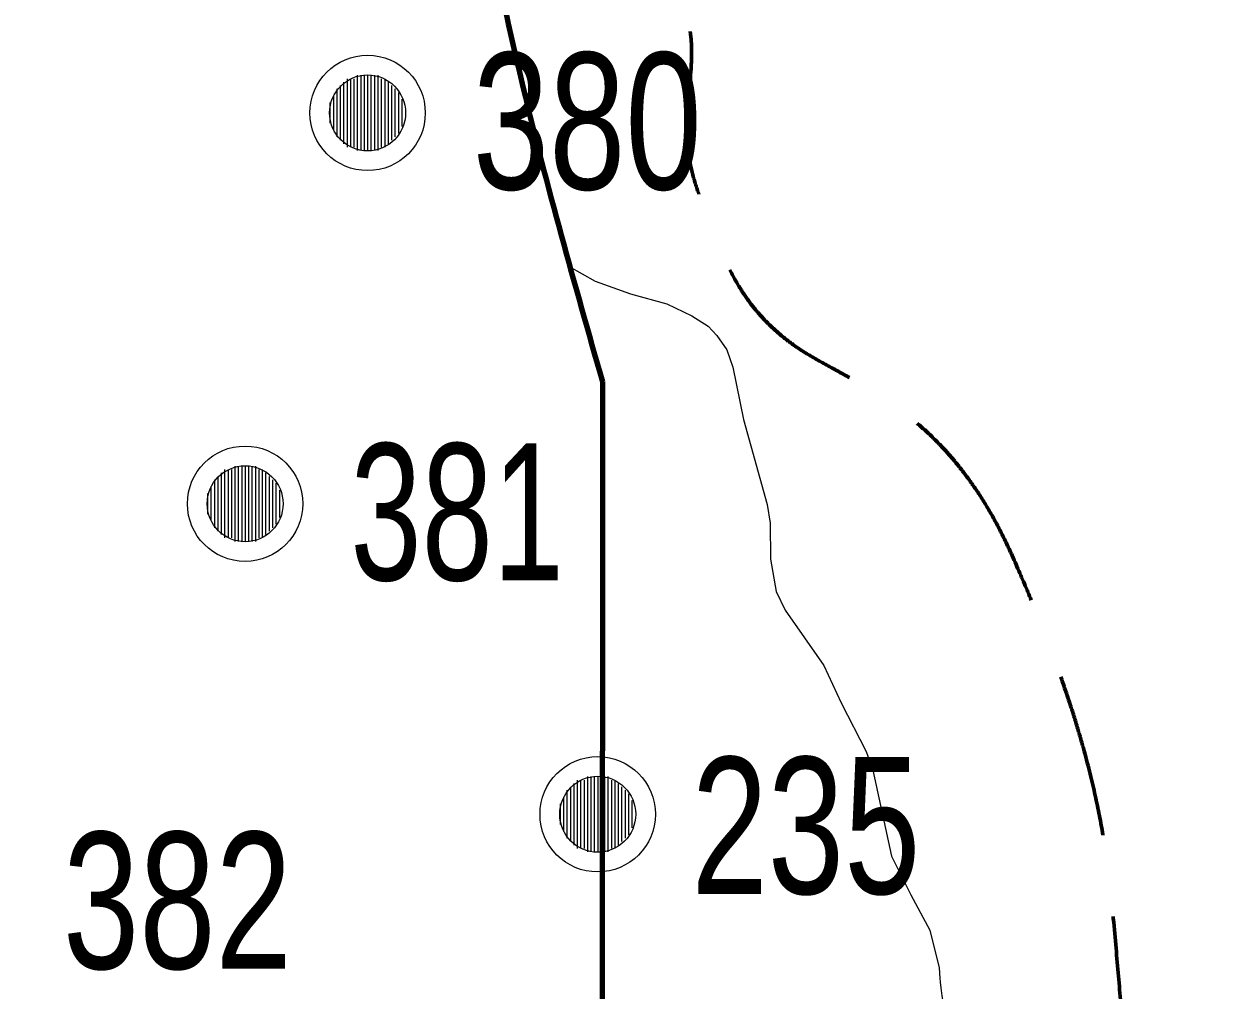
# Model space of a CAD drawing. Extents: x 553962 to 842807, y 8883888 to 9032388.
# Drawn here: x 748829 to 752338, y 8956020 to 8958845 of the extents above; entities that cross this region are included whole.
import ezdxf

# ---------------------------------------------------------------- set-up
doc = ezdxf.new("R2010")
doc.units = 0
doc.header["$LTSCALE"] = 160
doc.linetypes.add('MEDIUM_DASHED', pattern=[4.5, 3, -1.5])
for name, color, linetype, lineweight in [('20', 7, 'MEDIUM_DASHED', 60), ('21', 7, 'Continuous', 25), ('27', 7, 'Continuous', 90), ('32', 7, 'Continuous', 13), ('33', 7, 'Continuous', 13)]:
    doc.layers.add(name, color=color, linetype=linetype, lineweight=lineweight)

msp = doc.modelspace()

# ---------------------------------------------------------------- linework, layer by layer
at = {"layer": '20'}
for points in [[(751718.9, 8957290.2), (751531.6, 8957712.2), (750995.8, 8957861.4), (750836, 8958259.9), (750739.1, 8958501.4), (750810.6, 8958803), (750701.7, 8959043.4), (750649.5, 8959158.5), (750585.8, 8959273.1), (750522.6, 8959379.2), (750416.4, 8959557.6), (750245.2, 8959714.4), (750142.1, 8959894), (750059.8, 8960037.4), (750424.3, 8960195.8), (750388.3, 8960341.7), (750306, 8960675.5), (749757.2, 8960933.4), (749694.4, 8961281.9), (749657.1, 8961488.8), (749737.2, 8961760.6), (749694.4, 8961975.8), (749670.2, 8962097.1), (749510.2, 8962210.1), (749537.7, 8962334), (749613.3, 8962675.1), (749758.5, 8963019.6), (749851.1, 8963363.7), (749964, 8963783.7), (750022.5, 8964223.4), (750164.5, 8964639.7), (750243.4, 8964871.2), (750497.6, 8964991.5), (750634.5, 8965199.3), (750728.3, 8965341.6), (750833.7, 8965482.3), (750858.4, 8965647), (750892.9, 8965877.2), (750782, 8966109.4), (750768.8, 8966340.9), (750760.8, 8966481.8), (750668.1, 8966638.3), (750791.2, 8966766.2), (750923.4, 8966903.6), (751072.8, 8966882.1), (751216.6, 8966934), (751537.1, 8967049.7), (751840, 8967247.2), (752179.1, 8967269.8), (752291, 8967277.3), (752403, 8967284.8), (752514.9, 8967292.2), (752738.7, 8967307.2), (752962.6, 8967322.1), (753186.4, 8967337), (753247.3, 8967341.1), (753307.9, 8967370.8), (753353.8, 8967411.3)], [(748428.7, 8937057.8), (748568.6, 8937148.3), (748708.4, 8937238.8), (748848.3, 8937329.4), (749030.7, 8937447.4), (749270.9, 8937454.9), (749465.4, 8937539.2), (749644.3, 8937616.8), (749748.6, 8937866), (749946.7, 8937897.2), (750151.5, 8937929.4), (750357.8, 8937840), (750563.7, 8937835.5), (750653.6, 8937833.5), (750744.1, 8937817.7), (750834, 8937851.6), (750948, 8937894.7), (751009.1, 8938011), (751043.8, 8938123.2), (751073.8, 8938220), (751064.4, 8938323), (751043.8, 8938419.4), (750996.5, 8938641.1), (750911.9, 8938852.4), (750784.7, 8939049), (750625.7, 8939294.4), (750166, 8939169.6), (750031.8, 8939444), (749904.6, 8939704.2), (749874.5, 8939968.8), (749871.4, 8940234), (749868.3, 8940500.5), (749897, 8940771.6), (749982.5, 8941036.4), (750007.4, 8941113.5), (750119.1, 8941136.5), (750142.9, 8941209.2), (750187.9, 8941346.2), (750189.4, 8941516.7), (750142.9, 8941653.6), (750072.1, 8941862), (749901.7, 8942042.3), (749846.7, 8942262.3), (749811.1, 8942404.7), (749791.8, 8942550), (749772.7, 8942694.3), (749745.7, 8942897.4), (749833.2, 8943109.7), (749772.7, 8943311.5), (749672.2, 8943646.4), (749066.1, 8943445.2), (748822.4, 8943694.2), (748676.6, 8943843.1), (748534.4, 8944006.2), (748476.8, 8944200.3), (748436.1, 8944337.6), (748464.7, 8944500.4), (748513.9, 8944632.3), (748581.4, 8944813.6), (748809.8, 8944932.5), (748847.1, 8945126.1), (748894.1, 8945370.7), (748803.2, 8945634.3), (748847.1, 8945879.1), (748911.7, 8946239.9), (749046.9, 8946596.2), (749112.4, 8946956.9), (749156.8, 8947201.7), (749082.3, 8947460.6), (749137.1, 8947709.9), (749185.9, 8947932.1), (749331.9, 8948116.3), (749532, 8948253), (749660.7, 8948341), (749841.6, 8948192), (749963.9, 8948265.4), (750406.1, 8948530.4), (750825.5, 8948830.5), (751225.2, 8949186.3), (751689.9, 8949600), (752193, 8949945.3), (752484, 8950494.8), (752727.4, 8950954.4), (752832, 8951444.1), (752990, 8951926.7), (753136.7, 8952374.9), (753359.2, 8952845.2), (753347.9, 8953290.8), (753342, 8953522.6), (753008.5, 8953646.6), (752804.9, 8953784.5), (752471.5, 8954010.4), (751900.3, 8953804.2), (751669.5, 8954179.5), (751384.3, 8954643.3), (752099.3, 8955128.6), (752064.4, 8955611.4), (752024.1, 8956168.6), (751963.7, 8956738.7), (751718.9, 8957290.2)]]:
    msp.add_open_spline(points, degree=3, dxfattribs=at)
at = {"layer": '21'}
for points in [[(750423.6, 8958135.7), (750499.6, 8958092.9), (750602.7, 8958055.6), (750709.5, 8958026.2), (750782, 8957991.5), (750830.2, 8957961.5), (750855.2, 8957933.6), (750884.2, 8957892.1), (750902.2, 8957841), (750932.8, 8957688.1), (751002.6, 8957440.2), (751011.1, 8957385.5), (751012.3, 8957279.8), (751029.1, 8957185.3), (751054.7, 8957130.6), (751168.1, 8956969), (751218.5, 8956860.1), (751291.5, 8956717.4), (751311.6, 8956662.7), (751365.8, 8956411.3), (751423, 8956298.1), (751477.7, 8956195.2), (751505.7, 8956084.4)], [(751505.7, 8956084.4), (751507.4, 8956055.1), (751508.1, 8956042.7), (751510.5, 8956026.3), (751513.5, 8956003.2), (751520.2, 8955965.6), (751521.6, 8955957.9), (751521.9, 8955951.5), (751522.8, 8955950.1)]]:
    msp.add_lwpolyline(points, dxfattribs=at)
at = {"layer": '27'}
msp.add_lwpolyline([(737921.5, 8948812.5), (740981.3, 8950253.8), (750519.5, 8951321.2), (750521.5, 8957798.6)], dxfattribs=at)
msp.add_spline([(750521.5, 8957798.6), (750290, 8958657.6), (749980, 8960173.9), (749746.6, 8961538.9), (749919.1, 8962982.1), (750673.6, 8964858.9), (751354.2, 8966153.2), (751832.9, 8967092.2), (752515.2, 8967905.8), (752689.9, 8968716.5), (752991.6, 8969502.6), (753167.8, 8969908.5), (753010.5, 8971299.2), (753439.5, 8973954.2)], degree=3, dxfattribs=at)
at = {"layer": '32'}
for p, q in [((749774, 8958685), (749774, 8958485)), ((749784, 8958685), (749784, 8958485)), ((749794, 8958685), (749794, 8958485)), ((749804, 8958695), (749804, 8958475)), ((749814, 8958695), (749814, 8958475)), ((749824, 8958695), (749824, 8958475)), ((749834, 8958695), (749834, 8958475)), ((749844, 8958695), (749844, 8958475)), ((749854, 8958695), (749854, 8958475)), ((749864, 8958695), (749864, 8958475)), ((749874, 8958685), (749874, 8958485)), ((749884, 8958685), (749884, 8958485)), ((749744, 8958655), (749744, 8958515)), ((749754, 8958665), (749754, 8958505)), ((749764, 8958675), (749764, 8958495)), ((749894, 8958675), (749894, 8958495)), ((749904, 8958665), (749904, 8958505)), ((749914, 8958655), (749914, 8958515)), ((749924, 8958645), (749924, 8958525)), ((749724, 8958615), (749724, 8958555)), ((749734, 8958635), (749734, 8958535)), ((749934, 8958625), (749934, 8958545)), ((749396, 8957522), (749396, 8957362)), ((749406, 8957532), (749406, 8957352)), ((749416, 8957542), (749416, 8957342)), ((749426, 8957542), (749426, 8957342)), ((749436, 8957542), (749436, 8957342)), ((749446, 8957552), (749446, 8957332)), ((749456, 8957552), (749456, 8957332)), ((749466, 8957552), (749466, 8957332)), ((749476, 8957552), (749476, 8957332)), ((749486, 8957552), (749486, 8957332)), ((749496, 8957552), (749496, 8957332)), ((749506, 8957552), (749506, 8957332)), ((749516, 8957542), (749516, 8957342)), ((749526, 8957542), (749526, 8957342)), ((749536, 8957532), (749536, 8957352)), ((749546, 8957522), (749546, 8957362)), ((749376, 8957492), (749376, 8957392)), ((749386, 8957512), (749386, 8957372)), ((749556, 8957512), (749556, 8957372)), ((749566, 8957502), (749566, 8957382)), ((749366, 8957472), (749366, 8957412)), ((749576, 8957482), (749576, 8957402))]:
    msp.add_line(p, q, dxfattribs=at)
for centre, radius in [((749834, 8958585), 168.7), ((749834, 8958585), 111), ((749476, 8957442), 168.7), ((749476, 8957442), 111)]:
    msp.add_circle(centre, radius, dxfattribs=at)
at = {"layer": '33'}
for p, q in [((750477, 8956644), (750477, 8956424)), ((750487, 8956644), (750487, 8956424)), ((750497, 8956644), (750497, 8956424)), ((750507, 8956644), (750507, 8956424)), ((750517, 8956644), (750517, 8956424)), ((750527, 8956644), (750527, 8956424)), ((750537, 8956644), (750537, 8956424)), ((750427, 8956614), (750427, 8956454)), ((750437, 8956624), (750437, 8956444)), ((750447, 8956634), (750447, 8956434)), ((750457, 8956634), (750457, 8956434)), ((750467, 8956634), (750467, 8956434)), ((750547, 8956634), (750547, 8956434)), ((750557, 8956634), (750557, 8956434)), ((750567, 8956624), (750567, 8956444)), ((750577, 8956614), (750577, 8956454)), ((750407, 8956584), (750407, 8956484)), ((750417, 8956604), (750417, 8956464)), ((750587, 8956604), (750587, 8956464)), ((750597, 8956594), (750597, 8956474)), ((750607, 8956574), (750607, 8956494)), ((750397, 8956564), (750397, 8956504))]:
    msp.add_line(p, q, dxfattribs=at)
for radius in [168.7, 111]:
    msp.add_circle((750507, 8956534), radius, dxfattribs=at)

# ---------------------------------------------------------------- texts
at = {"layer": '32'}
for s, width, p in [('380', 0.75, (750141.8, 8958361.3)), ('381', 0.7, (749783.8, 8957218.3)), ('382', 0.75, (748943.3, 8956082))]:
    msp.add_text(s, height=400, dxfattribs=dict(at, width=width)).set_placement(p)
at = {"layer": '33', "width": 0.75}
msp.add_text('235', height=400, dxfattribs=at).set_placement((750781.2, 8956301.1))

doc.saveas('drawing.dxf')
